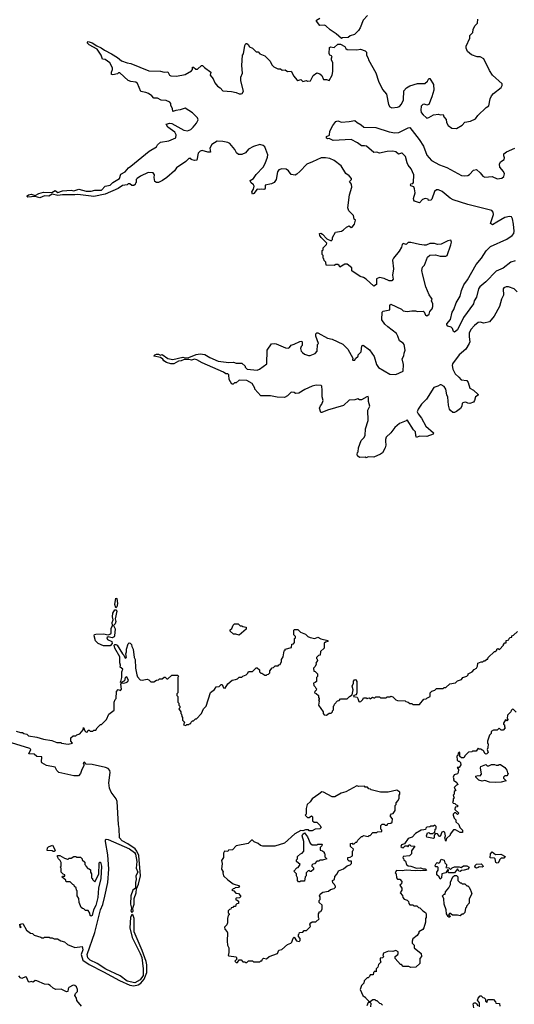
# Model space of a CAD drawing. Extents: x 2293139 to 2515392, y 824115 to 1006937.
# Tile 359 of 417: x 2472033 to 2477245, y 847951 to 858329. Entities that reach past the tile are written whole.
import ezdxf

# ---------------------------------------------------------------- set-up
doc = ezdxf.new("R2010")
doc.units = 0

msp = doc.modelspace()

# ---------------------------------------------------------------- linework, layer by layer
at = {"layer": '0CON10XD'}
for points in [[(2475697, 858373), (2475654, 858326), (2475622, 858245), (2475602, 858215), (2475560, 858175), (2475515, 858158), (2475495, 858142), (2475435, 858138), (2475425, 858130), (2475369, 858179), (2475303, 858223), (2475260, 858265), (2475245, 858272), (2475195, 858270), (2475162, 858315), (2475162, 858325), (2475195, 858347)], [(2473361, 857561), (2473311, 857571), (2473275, 857658), (2473255, 857672), (2473205, 857677), (2473175, 857688), (2473088, 857768), (2473075, 857770), (2473062, 857758), (2473015, 857748), (2473002, 857752), (2473000, 857775), (2473012, 857805), (2473012, 857822), (2472982, 857875), (2472935, 857910), (2472904, 857914), (2472892, 857955), (2472848, 858018), (2472765, 858063), (2472744, 858085), (2472755, 858099), (2472796, 858086), (2472844, 858054), (2472893, 858033), (2472925, 858009), (2473001, 857971), (2473065, 857930), (2473105, 857897), (2473165, 857873), (2473205, 857868), (2473392, 857792), (2473515, 857786), (2473556, 857776), (2473595, 857780), (2473611, 857745), (2473626, 857736), (2473685, 857733), (2473777, 857753), (2473845, 857790), (2473853, 857805), (2473855, 857830), (2473865, 857830), (2473889, 857809), (2473905, 857807), (2473950, 857845), (2473958, 857848), (2473980, 857825), (2474048, 857775), (2474041, 857745), (2474070, 857705), (2474088, 857665), (2474117, 857627), (2474145, 857612), (2474175, 857580), (2474265, 857572), (2474315, 857562), (2474345, 857548), (2474365, 857548), (2474378, 857552), (2474390, 857575), (2474364, 857684), (2474363, 857725), (2474381, 857765), (2474374, 857845), (2474382, 857955), (2474392, 857968), (2474404, 858056), (2474415, 858080), (2474425, 858080), (2474439, 858069), (2474455, 858042), (2474485, 858030), (2474525, 857990), (2474545, 857990), (2474565, 857970), (2474615, 857950), (2474673, 857893), (2474690, 857855), (2474712, 857832), (2474753, 857813), (2474782, 857812), (2474798, 857798), (2474832, 857802), (2474855, 857782), (2474895, 857788), (2474922, 857735), (2474954, 857694), (2474965, 857688), (2474995, 857698), (2475018, 857678), (2475055, 857688), (2475065, 857682), (2475096, 857684), (2475125, 857740), (2475165, 857770), (2475195, 857760), (2475215, 857740), (2475235, 857700), (2475265, 857700), (2475295, 857690), (2475324, 857746), (2475334, 857785), (2475333, 857873), (2475320, 857905), (2475320, 857925), (2475326, 857936), (2475318, 857948), (2475300, 857955), (2475293, 857973), (2475298, 858035), (2475307, 858043), (2475345, 858038), (2475385, 858070), (2475415, 858070), (2475458, 858048), (2475470, 858025), (2475484, 858014), (2475585, 858013), (2475625, 858020), (2475675, 858002), (2475686, 857986), (2475686, 857955), (2475704, 857925), (2475708, 857905), (2475785, 857770), (2475815, 857680), (2475857, 857595), (2475898, 857545), (2475918, 857435), (2475935, 857411), (2475955, 857402), (2476015, 857406), (2476035, 857416), (2476055, 857440), (2476079, 857485), (2476082, 857578), (2476108, 857612), (2476145, 857632), (2476225, 857656), (2476302, 857658), (2476330, 857680), (2476345, 857710), (2476355, 857710), (2476392, 857645), (2476397, 857585), (2476376, 857515), (2476344, 857436), (2476325, 857427), (2476298, 857438), (2476280, 857435), (2476265, 857418), (2476260, 857375), (2476265, 857352), (2476283, 857325), (2476315, 857298), (2476325, 857292), (2476345, 857298), (2476395, 857327), (2476445, 857333), (2476465, 857328), (2476495, 857330), (2476504, 857304), (2476527, 857277), (2476532, 857245), (2476548, 857215), (2476585, 857187), (2476635, 857184), (2476695, 857218), (2476725, 857248), (2476785, 857260), (2476836, 857284), (2476862, 857318), (2476950, 857405), (2476975, 857422), (2476991, 857495), (2477004, 857526), (2477025, 857552), (2477108, 857615), (2477118, 857635), (2477116, 857655), (2477014, 857745), (2476984, 857794), (2476925, 857916), (2476887, 857937), (2476855, 857938), (2476795, 857960), (2476753, 857993), (2476738, 858028), (2476738, 858052), (2476777, 858133), (2476778, 858162), (2476807, 858193), (2476813, 858227), (2476830, 858265), (2476857, 858293), (2476860, 858335)], [(2476755, 854288), (2476735, 854298), (2476714, 854296), (2476695, 854288), (2476692, 854255), (2476679, 854231), (2476635, 854198), (2476615, 854188), (2476598, 854188), (2476571, 854211), (2476562, 854225), (2476551, 854265), (2476545, 854350), (2476534, 854375), (2476523, 854435), (2476505, 854462), (2476475, 854480), (2476465, 854480), (2476440, 854465), (2476398, 854452), (2476320, 854330), (2476268, 854275), (2476231, 854225), (2476223, 854195), (2476231, 854175), (2476268, 854128), (2476314, 854044), (2476392, 853975), (2476389, 853961), (2476325, 853936), (2476245, 853939), (2476215, 853924), (2476206, 853945), (2476204, 853984), (2476181, 854005), (2476115, 854110), (2476105, 854100), (2476035, 854072), (2475985, 854032), (2475944, 853976), (2475895, 853928), (2475886, 853905), (2475886, 853885), (2475892, 853845), (2475884, 853815), (2475856, 853764), (2475835, 853748), (2475765, 853718), (2475705, 853720), (2475685, 853712), (2475675, 853718), (2475614, 853714), (2475593, 853733), (2475590, 853745), (2475593, 853767), (2475600, 853775), (2475603, 853817), (2475632, 853895), (2475659, 853921), (2475672, 853945), (2475678, 854015), (2475706, 854105), (2475703, 854215), (2475721, 854255), (2475707, 854305), (2475710, 854345), (2475705, 854356), (2475692, 854355), (2475636, 854324), (2475614, 854324), (2475595, 854332), (2475565, 854323), (2475505, 854319), (2475445, 854263), (2475275, 854212), (2475215, 854188), (2475205, 854190), (2475191, 854235), (2475201, 854259), (2475217, 854275), (2475232, 854315), (2475220, 854355), (2475222, 854425), (2475218, 854465), (2475210, 854475), (2475158, 854478), (2475115, 854466), (2475039, 854431), (2474975, 854391), (2474938, 854388), (2474925, 854398), (2474895, 854402), (2474856, 854364), (2474825, 854348), (2474745, 854349), (2474675, 854366), (2474573, 854363), (2474510, 854435), (2474510, 854445), (2474483, 854493), (2474428, 854525), (2474345, 854530), (2474315, 854500), (2474295, 854500), (2474282, 854488), (2474268, 854488), (2474240, 854535), (2474236, 854585), (2474225, 854598), (2474205, 854598), (2474182, 854615), (2473954, 854714), (2473900, 854745), (2473875, 854750), (2473845, 854741), (2473815, 854749), (2473765, 854748), (2473735, 854734), (2473705, 854731), (2473658, 854702), (2473625, 854701), (2473579, 854715), (2473553, 854733), (2473541, 854751), (2473515, 854768), (2473451, 854781), (2473448, 854785), (2473457, 854795), (2473475, 854804), (2473495, 854804), (2473515, 854792), (2473535, 854799), (2473595, 854758), (2473645, 854749), (2473752, 854772), (2473775, 854766), (2473815, 854769), (2473891, 854801), (2473935, 854806), (2473985, 854801), (2474035, 854769), (2474125, 854729), (2474235, 854717), (2474285, 854720), (2474315, 854708), (2474375, 854710), (2474408, 854678), (2474410, 854665), (2474430, 854645), (2474535, 854634), (2474560, 854645), (2474637, 854703), (2474642, 854845), (2474688, 854912), (2474715, 854917), (2474735, 854913), (2474835, 854869), (2474863, 854867), (2474876, 854874), (2474895, 854900), (2474925, 854908), (2474985, 854938), (2475005, 854940), (2475010, 854935), (2475008, 854895), (2474998, 854885), (2474992, 854865), (2475000, 854835), (2475012, 854822), (2475035, 854803), (2475075, 854790), (2475095, 854790), (2475148, 854812), (2475168, 854835), (2475170, 854905), (2475180, 854915), (2475152, 854995), (2475153, 855017), (2475165, 855028), (2475175, 855028), (2475275, 854972), (2475325, 854962), (2475439, 854909), (2475492, 854855), (2475542, 854762), (2475540, 854745), (2475545, 854740), (2475565, 854740), (2475572, 854758), (2475598, 854782), (2475600, 854795), (2475632, 854828), (2475635, 854860), (2475638, 854892), (2475653, 854897), (2475719, 854849), (2475768, 854778), (2475793, 854695), (2475815, 854664), (2475935, 854594), (2475995, 854591), (2476075, 854624), (2476079, 854695), (2476063, 854755), (2476082, 854785), (2476085, 854815), (2476096, 854845), (2476084, 854905), (2476075, 854919), (2476036, 854946), (2476019, 854995), (2476002, 855022), (2475911, 855091), (2475881, 855121), (2475850, 855165), (2475853, 855247), (2475863, 855257), (2475935, 855270), (2475934, 855316), (2475945, 855330), (2476055, 855278), (2476075, 855262), (2476115, 855252), (2476165, 855260), (2476205, 855260), (2476225, 855252), (2476285, 855258), (2476295, 855250), (2476310, 855215), (2476325, 855208), (2476347, 855225), (2476356, 855254), (2476378, 855282), (2476387, 855305), (2476388, 855335), (2476372, 855365), (2476378, 855385), (2476373, 855393), (2476349, 855429), (2476312, 855515), (2476280, 855635), (2476272, 855685), (2476278, 855722), (2476297, 855743), (2476330, 855825), (2476355, 855848), (2476415, 855852), (2476465, 855838), (2476525, 855838), (2476536, 855844), (2476577, 855955), (2476582, 855985), (2476577, 856007), (2476545, 856000), (2476475, 855963), (2476435, 855958), (2476405, 855970), (2476355, 855970), (2476317, 855953), (2476295, 855952), (2476245, 855958), (2476155, 855982), (2476128, 855982), (2476105, 855960), (2476075, 855970), (2476065, 855960), (2476058, 855932), (2476032, 855888), (2475972, 855815), (2475962, 855795), (2475973, 855705), (2475960, 855635), (2475967, 855595), (2475955, 855578), (2475925, 855578), (2475875, 855602), (2475825, 855612), (2475792, 855598), (2475792, 855538), (2475765, 855522), (2475685, 855596), (2475655, 855613), (2475621, 855621), (2475533, 855683), (2475532, 855715), (2475482, 855752), (2475458, 855752), (2475405, 855720), (2475398, 855738), (2475385, 855750), (2475365, 855750), (2475345, 855740), (2475262, 855742), (2475260, 855775), (2475242, 855792), (2475238, 855808), (2475230, 855815), (2475230, 855845), (2475220, 855855), (2475220, 855895), (2475230, 855905), (2475230, 855925), (2475265, 855960), (2475268, 855975), (2475210, 856035), (2475197, 856055), (2475192, 856075), (2475205, 856078), (2475225, 856070), (2475271, 856021), (2475315, 856000), (2475328, 856012), (2475330, 856035), (2475362, 856088), (2475425, 856102), (2475446, 856114), (2475475, 856142), (2475505, 856158), (2475525, 856140), (2475535, 856143), (2475562, 856175), (2475570, 856215), (2475558, 856228), (2475550, 856265), (2475502, 856315), (2475492, 856345), (2475508, 856485), (2475532, 856565), (2475528, 856595), (2475510, 856625), (2475530, 856645), (2475528, 856655), (2475505, 856682), (2475469, 856709), (2475420, 856790), (2475346, 856845), (2475300, 856865), (2475256, 856874), (2475210, 856875), (2475120, 856830), (2475058, 856808), (2474985, 856729), (2474955, 856701), (2474935, 856692), (2474895, 856696), (2474865, 856736), (2474840, 856755), (2474795, 856759), (2474765, 856746), (2474750, 856725), (2474737, 856645), (2474715, 856612), (2474685, 856598), (2474620, 856585), (2474620, 856555), (2474615, 856542), (2474605, 856538), (2474585, 856542), (2474555, 856538), (2474535, 856543), (2474501, 856499), (2474485, 856492), (2474478, 856515), (2474496, 856544), (2474503, 856575), (2474498, 856588), (2474469, 856615), (2474462, 856635), (2474496, 856654), (2474525, 856697), (2474598, 856775), (2474620, 856815), (2474645, 856882), (2474648, 856905), (2474615, 856988), (2474598, 857005), (2474565, 857013), (2474495, 856994), (2474445, 856966), (2474412, 856925), (2474375, 856910), (2474339, 856909), (2474316, 856926), (2474300, 856960), (2474246, 857026), (2474225, 857036), (2474175, 857044), (2474115, 857050), (2474056, 857015), (2474036, 856975), (2474045, 856933), (2474015, 856932), (2473955, 856950), (2473933, 856945), (2473915, 856922), (2473900, 856850), (2473875, 856846), (2473851, 856851), (2473840, 856855), (2473835, 856866), (2473815, 856867), (2473785, 856833), (2473685, 856768), (2473663, 856737), (2473583, 856667), (2473537, 856633), (2473495, 856612), (2473475, 856612), (2473456, 856625), (2473449, 856665), (2473452, 856695), (2473438, 856715), (2473385, 856719), (2473305, 856680), (2473270, 856655), (2473260, 856645), (2473260, 856615), (2473252, 856608), (2473248, 856592), (2473235, 856580), (2473215, 856580), (2473195, 856600), (2473175, 856600), (2473165, 856590), (2473115, 856580), (2473071, 856549), (2472935, 856491), (2472815, 856467), (2472644, 856486), (2472615, 856483), (2472484, 856484), (2472435, 856476), (2472375, 856491), (2472341, 856469), (2472295, 856471), (2472245, 856451), (2472195, 856465), (2472119, 856459), (2472112, 856465), (2472113, 856473), (2472125, 856485), (2472155, 856490), (2472195, 856478), (2472235, 856498), (2472285, 856512), (2472373, 856507), (2472405, 856528), (2472435, 856508), (2472485, 856526), (2472575, 856532), (2472605, 856527), (2472655, 856542), (2472735, 856521), (2472785, 856523), (2472825, 856534), (2472895, 856533), (2472935, 856575), (2472986, 856585), (2473015, 856612), (2473085, 856654), (2473100, 856700), (2473146, 856724), (2473181, 856769), (2473203, 856785), (2473398, 856942), (2473475, 856990), (2473485, 857010), (2473515, 857038), (2473605, 857052), (2473677, 857085), (2473682, 857115), (2473669, 857145), (2473595, 857196), (2473575, 857228), (2473615, 857238), (2473635, 857236), (2473764, 857166), (2473801, 857159), (2473835, 857172), (2473862, 857195), (2473895, 857239), (2473912, 857275), (2473906, 857295), (2473855, 857349), (2473775, 857396), (2473725, 857378), (2473677, 857373), (2473645, 857360), (2473642, 857395), (2473624, 857425), (2473627, 857445), (2473615, 857460), (2473578, 857478), (2473525, 857480), (2473485, 857501), (2473445, 857504), (2473426, 857526), (2473391, 857551), (2473361, 857561)], [(2477255, 855788), (2477207, 855773), (2477129, 855711), (2477055, 855677), (2476945, 855565), (2476882, 855515), (2476868, 855492), (2476845, 855404), (2476823, 855365), (2476815, 855335), (2476710, 855190), (2476645, 855059), (2476615, 855037), (2476604, 855044), (2476594, 855074), (2476579, 855089), (2476545, 855100), (2476534, 855114), (2476534, 855125), (2476571, 855169), (2476591, 855245), (2476607, 855273), (2476633, 855345), (2476674, 855416), (2476689, 855475), (2476713, 855535), (2476753, 855587), (2476842, 855748), (2476899, 855815), (2476947, 855893), (2476993, 855937), (2477165, 856017), (2477222, 856055), (2477240, 856075), (2477245, 856100), (2477236, 856175), (2477225, 856231), (2477215, 856250), (2477195, 856255), (2477145, 856246), (2477062, 856195), (2477015, 856168), (2476995, 856180), (2477026, 856275), (2477021, 856301), (2477007, 856317), (2476755, 856383), (2476601, 856431), (2476568, 856448), (2476485, 856517), (2476445, 856536), (2476425, 856535), (2476403, 856517), (2476375, 856438), (2476365, 856427), (2476342, 856422), (2476336, 856436), (2476305, 856443), (2476277, 856435), (2476245, 856400), (2476195, 856417), (2476185, 856426), (2476181, 856445), (2476199, 856505), (2476195, 856546), (2476185, 856567), (2476155, 856577), (2476150, 856585), (2476155, 856600), (2476175, 856604), (2476182, 856615), (2476186, 856695), (2476159, 856759), (2476125, 856795), (2476115, 856822), (2476097, 856887), (2476065, 856921), (2476055, 856923), (2476025, 856912), (2475998, 856938), (2475965, 856943), (2475905, 856941), (2475825, 856924), (2475795, 856934), (2475765, 856930), (2475686, 856996), (2475665, 857001), (2475635, 856999), (2475591, 857031), (2475525, 857067), (2475335, 857057), (2475295, 857078), (2475275, 857073), (2475265, 857080), (2475265, 857098), (2475297, 857113), (2475301, 857155), (2475334, 857215), (2475364, 857255), (2475385, 857264), (2475425, 857250), (2475506, 857255), (2475565, 857268), (2475590, 857245), (2475631, 857221), (2475658, 857195), (2475785, 857193), (2475925, 857148), (2475985, 857136), (2476028, 857142), (2476125, 857191), (2476145, 857192), (2476244, 857065), (2476287, 856995), (2476325, 856902), (2476374, 856844), (2476455, 856800), (2476535, 856770), (2476688, 856688), (2476718, 856682), (2476755, 856686), (2476773, 856697), (2476815, 856744), (2476845, 856749), (2476886, 856716), (2476915, 856679), (2476935, 856670), (2477013, 856677), (2477065, 856653), (2477115, 856660), (2477134, 856676), (2477140, 856705), (2477130, 856730), (2477094, 856775), (2477089, 856805), (2477100, 856830), (2477138, 856855), (2477140, 856875), (2477133, 856895), (2477136, 856914), (2477163, 856935), (2477250, 856975)], [(2477275, 855462), (2477245, 855493), (2477185, 855514), (2477160, 855515), (2477136, 855504), (2477128, 855492), (2477130, 855425), (2477110, 855385), (2477090, 855305), (2477032, 855205), (2476982, 855145), (2476925, 855131), (2476885, 855140), (2476865, 855138), (2476825, 855105), (2476787, 855063), (2476771, 855025), (2476769, 854985), (2476776, 854935), (2476770, 854915), (2476733, 854855), (2476665, 854797), (2476595, 854702), (2476590, 854685), (2476597, 854645), (2476621, 854595), (2476661, 854561), (2476685, 854533), (2476746, 854525), (2476758, 854505), (2476775, 854446), (2476816, 854426), (2476865, 854380), (2476865, 854372), (2476836, 854354), (2476826, 854314), (2476815, 854298), (2476775, 854282), (2476755, 854288)], [(2473045, 852130), (2473034, 852165), (2473045, 852230), (2473055, 852228), (2473062, 852175), (2473055, 852140), (2473045, 852130)], [(2472915, 851730), (2472860, 851755), (2472831, 851781), (2472818, 851835), (2472822, 851848), (2472835, 851853), (2472915, 851857), (2472965, 851846), (2472992, 851855), (2472998, 851865), (2472998, 851912), (2473010, 851945), (2473006, 851975), (2473019, 852005), (2473012, 852035), (2473014, 852075), (2473035, 852109), (2473045, 852110), (2473056, 852095), (2473039, 852015), (2473045, 851985), (2473038, 851962), (2473022, 851945), (2473038, 851908), (2473033, 851835), (2473027, 851823), (2473008, 851812), (2472965, 851824), (2472951, 851815), (2472957, 851795), (2473004, 851774), (2473006, 851755), (2472985, 851730), (2472915, 851730)], [(2474345, 851840), (2474312, 851852), (2474285, 851852), (2474250, 851885), (2474252, 851898), (2474268, 851912), (2474282, 851948), (2474295, 851960), (2474335, 851960), (2474355, 851940), (2474375, 851940), (2474383, 851933), (2474420, 851925), (2474420, 851905), (2474345, 851840)], [(2473175, 851750), (2473185, 851760), (2473198, 851758), (2473210, 851745), (2473213, 851723), (2473230, 851695), (2473240, 851605), (2473248, 851585), (2473252, 851495), (2473268, 851425), (2473273, 851403), (2473302, 851372), (2473325, 851368), (2473375, 851378), (2473395, 851370), (2473415, 851350), (2473445, 851350), (2473473, 851367), (2473495, 851370), (2473505, 851380), (2473535, 851380), (2473555, 851400), (2473565, 851400), (2473582, 851382), (2473595, 851380), (2473635, 851420), (2473695, 851420), (2473708, 851408), (2473700, 851395), (2473700, 851235), (2473690, 851225), (2473690, 851205), (2473700, 851195), (2473700, 851135), (2473710, 851125), (2473710, 851105), (2473720, 851095), (2473720, 851075), (2473710, 851065), (2473730, 851035), (2473730, 851015), (2473738, 851008), (2473740, 850985), (2473750, 850975), (2473750, 850945), (2473770, 850925), (2473760, 850895), (2473785, 850890), (2473795, 850900), (2473815, 850900), (2473822, 850908), (2473835, 850910), (2473840, 850925), (2473855, 850940), (2473865, 850940), (2473885, 850960), (2473895, 850960), (2473950, 851015), (2473970, 851065), (2473997, 851093), (2474043, 851237), (2474085, 851270), (2474102, 851298), (2474135, 851300), (2474155, 851320), (2474165, 851320), (2474180, 851285), (2474197, 851283), (2474225, 851330), (2474272, 851368), (2474307, 851373), (2474328, 851382), (2474345, 851400), (2474375, 851400), (2474385, 851410), (2474418, 851422), (2474438, 851442), (2474445, 851460), (2474485, 851460), (2474525, 851498), (2474537, 851497), (2474560, 851475), (2474560, 851455), (2474575, 851440), (2474585, 851440), (2474615, 851420), (2474635, 851420), (2474642, 851428), (2474655, 851430), (2474670, 851445), (2474670, 851465), (2474692, 851498), (2474708, 851502), (2474725, 851520), (2474755, 851520), (2474762, 851528), (2474778, 851532), (2474790, 851565), (2474790, 851585), (2474810, 851615), (2474820, 851675), (2474830, 851685), (2474830, 851695), (2474898, 851712), (2474902, 851748), (2474918, 851752), (2474930, 851765), (2474930, 851805), (2474940, 851815), (2474938, 851828), (2474920, 851845), (2474920, 851895), (2474925, 851900), (2474965, 851900), (2474992, 851875), (2475045, 851851), (2475069, 851829), (2475095, 851817), (2475143, 851807), (2475175, 851820), (2475205, 851803), (2475280, 851785), (2475280, 851775), (2475255, 851768), (2475243, 851757), (2475240, 851705), (2475202, 851668), (2475198, 851632), (2475182, 851628), (2475162, 851608), (2475160, 851595), (2475168, 851588), (2475170, 851575), (2475153, 851547), (2475158, 851535), (2475148, 851512), (2475130, 851495), (2475132, 851462), (2475148, 851458), (2475170, 851435), (2475170, 851405), (2475160, 851395), (2475160, 851355), (2475148, 851342), (2475130, 851335), (2475132, 851312), (2475148, 851298), (2475152, 851282), (2475160, 851275), (2475158, 851262), (2475142, 851248), (2475140, 851235), (2475158, 851228), (2475180, 851205), (2475180, 851185), (2475190, 851175), (2475188, 851162), (2475180, 851155), (2475190, 851145), (2475180, 851105), (2475230, 851035), (2475230, 851015), (2475242, 851002), (2475265, 851000), (2475295, 851020), (2475315, 851020), (2475330, 851035), (2475330, 851045), (2475340, 851055), (2475340, 851095), (2475348, 851102), (2475350, 851115), (2475382, 851148), (2475398, 851152), (2475415, 851170), (2475485, 851170), (2475510, 851195), (2475538, 851212), (2475547, 851265), (2475536, 851305), (2475551, 851335), (2475552, 851358), (2475565, 851374), (2475575, 851372), (2475584, 851355), (2475587, 851233), (2475578, 851212), (2475553, 851207), (2475550, 851195), (2475588, 851188), (2475597, 851175), (2475605, 851142), (2475615, 851140), (2475628, 851142), (2475648, 851162), (2475655, 851180), (2475685, 851180), (2475695, 851170), (2475702, 851178), (2475715, 851180), (2475725, 851170), (2475752, 851188), (2475765, 851180), (2475775, 851180), (2475785, 851190), (2475825, 851190), (2475835, 851180), (2475895, 851180), (2475905, 851190), (2475935, 851190), (2475945, 851198), (2475965, 851190), (2475995, 851160), (2476013, 851153), (2476095, 851150), (2476102, 851142), (2476127, 851137), (2476145, 851120), (2476165, 851120), (2476175, 851110), (2476245, 851110), (2476292, 851168), (2476315, 851170), (2476322, 851178), (2476360, 851195), (2476360, 851235), (2476375, 851250), (2476408, 851262), (2476425, 851280), (2476475, 851278), (2476495, 851280), (2476505, 851290), (2476525, 851290), (2476565, 851330), (2476625, 851340), (2476645, 851360), (2476690, 851375), (2476703, 851397), (2476745, 851410), (2476760, 851425), (2476760, 851435), (2476800, 851455), (2476821, 851479), (2476846, 851494), (2476858, 851515), (2476860, 851545), (2476895, 851560), (2476915, 851560), (2476925, 851570), (2476935, 851570), (2476955, 851590), (2476965, 851590), (2476970, 851605), (2477035, 851670), (2477045, 851670), (2477060, 851685), (2477060, 851695), (2477075, 851700), (2477088, 851692), (2477130, 851735), (2477130, 851745), (2477145, 851760), (2477158, 851762), (2477160, 851785), (2477188, 851792), (2477192, 851808), (2477202, 851818), (2477218, 851822), (2477220, 851835), (2477235, 851840), (2477278, 851882)], [(2471995, 850831), (2472040, 850815), (2472064, 850814), (2472075, 850804), (2472107, 850797), (2472125, 850782), (2472215, 850768), (2472284, 850744), (2472372, 850732), (2472425, 850710), (2472465, 850710), (2472475, 850702), (2472545, 850692), (2472590, 850705), (2472570, 850725), (2472572, 850758), (2472595, 850780), (2472625, 850780), (2472635, 850790), (2472665, 850800), (2472700, 850845), (2472705, 850870), (2472720, 850835), (2472735, 850820), (2472748, 850822), (2472755, 850840), (2472765, 850840), (2472775, 850830), (2472805, 850830), (2472815, 850840), (2472835, 850840), (2472850, 850865), (2472885, 850900), (2472895, 850900), (2472948, 850952), (2472972, 851008), (2473028, 851052), (2473030, 851135), (2473040, 851165), (2473050, 851175), (2473053, 851247), (2473072, 851268), (2473095, 851260), (2473106, 851274), (2473100, 851325), (2473110, 851340), (2473090, 851345), (2473100, 851355), (2473109, 851395), (2473108, 851455), (2473120, 851485), (2473093, 851503), (2473096, 851525), (2473089, 851549), (2473087, 851615), (2473034, 851704), (2473030, 851735), (2473035, 851742), (2473045, 851743), (2473059, 851735), (2473115, 851646), (2473131, 851631), (2473145, 851600), (2473157, 851605), (2473152, 851645), (2473160, 851665), (2473158, 851695), (2473175, 851750)], [(2473126, 851336), (2473155, 851342), (2473169, 851351), (2473178, 851365), (2473163, 851403), (2473144, 851396), (2473138, 851362), (2473110, 851345), (2473110, 851340), (2473126, 851336)], [(2477265, 851030), (2477238, 851058), (2477225, 851060), (2477212, 851048), (2477208, 851032), (2477172, 850998), (2477170, 850965), (2477180, 850955), (2477165, 850940), (2477152, 850948), (2477130, 850915), (2477132, 850902), (2477140, 850895), (2477140, 850875), (2477150, 850865), (2477128, 850842), (2477105, 850840), (2477085, 850860), (2477065, 850840), (2477025, 850840), (2477000, 850825), (2477000, 850805), (2476983, 850787), (2476963, 850725), (2476963, 850705), (2476970, 850695), (2476967, 850655)], [(2472030, 848795), (2472035, 848762), (2472045, 848760), (2472050, 848765), (2472038, 848778), (2472040, 848795), (2472065, 848802), (2472105, 848732), (2472145, 848700), (2472167, 848697), (2472185, 848680), (2472255, 848660), (2472265, 848650), (2472285, 848650), (2472295, 848660), (2472345, 848660), (2472355, 848650), (2472375, 848650), (2472395, 848640), (2472432, 848642), (2472468, 848618), (2472505, 848608), (2472535, 848580), (2472615, 848550), (2472691, 848561), (2472697, 848525), (2472681, 848475), (2472697, 848417), (2472765, 848369), (2472915, 848294), (2473085, 848201), (2473195, 848151), (2473235, 848147), (2473281, 848155), (2473311, 848175), (2473345, 848216), (2473371, 848285), (2473371, 848365), (2473365, 848402), (2473325, 848519), (2473240, 848715), (2473238, 848855), (2473228, 848888), (2473215, 848898), (2473200, 848865), (2473195, 848755), (2473219, 848655), (2473303, 848485), (2473319, 848445), (2473333, 848325), (2473334, 848255), (2473302, 848208), (2473245, 848177), (2473164, 848194), (2473091, 848251), (2472940, 848320), (2472850, 848380), (2472775, 848415), (2472751, 848441), (2472743, 848475), (2472823, 848707), (2472884, 848945), (2472909, 849001), (2472929, 849091), (2472960, 849235), (2472971, 849375), (2472963, 849525), (2472936, 849665), (2472938, 849685), (2472945, 849690), (2472965, 849688), (2473191, 849591), (2473241, 849551), (2473252, 849532), (2473267, 849455), (2473259, 849385), (2473276, 849345), (2473256, 849305), (2473261, 849265), (2473254, 849234), (2473254, 849176), (2473225, 849155), (2473203, 849095), (2473200, 849005), (2473211, 848965), (2473204, 848935), (2473215, 848918), (2473227, 848933), (2473226, 848965), (2473239, 849005), (2473240, 849065), (2473259, 849125), (2473262, 849168), (2473285, 849218), (2473305, 849305), (2473288, 849518), (2473268, 849565), (2473249, 849589), (2473171, 849641), (2473113, 849673), (2473083, 849705), (2473082, 849805), (2473074, 849845), (2473059, 850089), (2473048, 850115), (2472995, 850188), (2472978, 850228), (2472972, 850285), (2472986, 850395), (2472983, 850415), (2472966, 850435), (2472936, 850446), (2472795, 850477), (2472732, 850482), (2472715, 850502), (2472700, 850495), (2472709, 850479), (2472708, 850465), (2472686, 850426), (2472673, 850385), (2472651, 850359), (2472605, 850359), (2472446, 850395), (2472424, 850414), (2472405, 850449), (2472315, 850469), (2472267, 850495), (2472262, 850505), (2472265, 850560), (2472215, 850561), (2472185, 850586), (2472130, 850590), (2472149, 850635), (2472138, 850648), (2471945, 850708)], [(2476967, 850655), (2476958, 850635), (2476969, 850605), (2476955, 850590), (2476945, 850588), (2476934, 850594), (2476925, 850620), (2476915, 850630), (2476905, 850630), (2476895, 850640), (2476875, 850640), (2476865, 850650), (2476842, 850618), (2476805, 850620), (2476797, 850613), (2476763, 850607), (2476727, 850573), (2476712, 850548), (2476688, 850548), (2476672, 850562), (2476670, 850605), (2476665, 850610), (2476652, 850598), (2476650, 850575), (2476640, 850565), (2476643, 850523), (2476652, 850512), (2476665, 850512), (2476679, 850499), (2476683, 850475), (2476665, 850448), (2476642, 850448), (2476658, 850425), (2476653, 850395), (2476645, 850380), (2476611, 850369), (2476600, 850345), (2476608, 850325), (2476603, 850313), (2476639, 850289), (2476650, 850265), (2476635, 850260), (2476612, 850235), (2476630, 850205), (2476610, 850195), (2476610, 850165), (2476600, 850155), (2476610, 850125), (2476600, 850115), (2476600, 850095), (2476592, 850085), (2476602, 850072), (2476618, 850068), (2476632, 850052), (2476648, 850048), (2476648, 850032), (2476622, 850028), (2476620, 850005), (2476660, 849965), (2476645, 849950), (2476628, 849968), (2476615, 849970), (2476600, 849955), (2476600, 849945), (2476612, 849912), (2476630, 849895), (2476630, 849875), (2476660, 849845), (2476670, 849815), (2476700, 849785), (2476698, 849762), (2476675, 849760), (2476625, 849790), (2476605, 849790), (2476570, 849745), (2476570, 849735), (2476532, 849698), (2476525, 849670), (2476512, 849705), (2476520, 849725), (2476512, 849762), (2476502, 849772), (2476480, 849765), (2476465, 849720), (2476455, 849720), (2476437, 849747), (2476415, 849750), (2476400, 849735), (2476400, 849705), (2476395, 849700), (2476322, 849712), (2476320, 849725), (2476332, 849758), (2476345, 849760), (2476355, 849750), (2476385, 849750), (2476392, 849758), (2476408, 849762), (2476410, 849795), (2476420, 849805), (2476420, 849825), (2476408, 849838), (2476395, 849830), (2476365, 849830), (2476355, 849820), (2476323, 849817), (2476312, 849808), (2476308, 849792), (2476292, 849788), (2476263, 849787), (2476205, 849750), (2476167, 849713), (2476125, 849700), (2476088, 849642), (2476055, 849630), (2476050, 849615), (2476062, 849602), (2476075, 849600), (2476095, 849620), (2476115, 849620), (2476125, 849610), (2476135, 849630), (2476145, 849630), (2476155, 849620), (2476198, 849618), (2476163, 849567), (2476160, 849535), (2476140, 849515), (2476075, 849510), (2476070, 849495), (2476078, 849488), (2476082, 849472), (2476098, 849458), (2476110, 849425), (2476125, 849410), (2476155, 849407), (2476215, 849387), (2476258, 849388), (2476285, 849378), (2476305, 849378), (2476318, 849362), (2476255, 849356), (2476225, 849362), (2476205, 849358), (2476105, 849363), (2476065, 849358), (2476005, 849360), (2475990, 849335), (2476000, 849325), (2476002, 849282), (2476015, 849270), (2476038, 849268), (2476060, 849245), (2476058, 849222), (2476040, 849205), (2476060, 849175), (2476060, 849155), (2476042, 849125), (2476068, 849098), (2476070, 849075), (2476085, 849060), (2476115, 849050), (2476130, 849035), (2476132, 849012), (2476145, 849000), (2476175, 849000), (2476185, 848990), (2476217, 848987), (2476235, 848970), (2476248, 848968), (2476280, 848935), (2476310, 848920), (2476316, 848906), (2476317, 848867), (2476310, 848855), (2476309, 848815), (2476293, 848755), (2476281, 848739), (2476240, 848715), (2476240, 848705), (2476223, 848677), (2476175, 848640), (2476168, 848615), (2476170, 848595), (2476190, 848575), (2476190, 848545), (2476262, 848485), (2476266, 848454), (2476250, 848435), (2476248, 848382), (2476208, 848342), (2476155, 848340), (2476135, 848350), (2476075, 848350), (2476055, 848370), (2476045, 848370), (2475990, 848435), (2475990, 848455), (2476016, 848474), (2476022, 848485), (2476020, 848505), (2475995, 848518), (2475965, 848508), (2475918, 848512), (2475865, 848490), (2475860, 848465), (2475870, 848455), (2475855, 848440), (2475832, 848438), (2475830, 848415), (2475840, 848395), (2475815, 848370), (2475807, 848343), (2475790, 848325), (2475788, 848292), (2475775, 848300), (2475760, 848285), (2475758, 848262), (2475725, 848260), (2475718, 848242), (2475705, 848230), (2475695, 848230), (2475662, 848198), (2475660, 848175), (2475635, 848150), (2475623, 848117), (2475622, 848105), (2475650, 848045), (2475665, 848030), (2475675, 848030), (2475680, 848015), (2475712, 847982), (2475725, 847980), (2475755, 848000), (2475775, 848000), (2475785, 847990), (2475795, 847990), (2475823, 847963), (2475838, 847958), (2475855, 847940)], [(2477045, 850288), (2476985, 850292), (2476935, 850308), (2476905, 850302), (2476870, 850315), (2476840, 850345), (2476840, 850355), (2476865, 850362), (2476885, 850360), (2476900, 850375), (2476888, 850445), (2476894, 850456), (2476910, 850465), (2476945, 850478), (2476960, 850465), (2476975, 850463), (2477005, 850480), (2477035, 850480), (2477055, 850470), (2477075, 850470), (2477085, 850480), (2477099, 850479), (2477146, 850446), (2477167, 850417), (2477172, 850392), (2477180, 850385), (2477178, 850372), (2477165, 850360), (2477145, 850360), (2477130, 850345), (2477130, 850335), (2477160, 850305), (2477105, 850292), (2477045, 850288)], [(2474425, 848390), (2474445, 848410), (2474485, 848410), (2474495, 848400), (2474565, 848400), (2474575, 848410), (2474585, 848410), (2474590, 848425), (2474603, 848437), (2474635, 848430), (2474660, 848455), (2474750, 848485), (2474765, 848520), (2474795, 848530), (2474855, 848582), (2474890, 848595), (2474900, 848605), (2474913, 848647), (2474925, 848660), (2474951, 848621), (2474977, 848613), (2474987, 848623), (2474988, 848645), (2474972, 848665), (2474970, 848685), (2474978, 848692), (2474982, 848708), (2475015, 848710), (2475032, 848728), (2475055, 848730), (2475098, 848772), (2475090, 848795), (2475102, 848808), (2475115, 848820), (2475155, 848820), (2475188, 848852), (2475180, 848865), (2475180, 848905), (2475190, 848915), (2475190, 848925), (2475205, 848930), (2475220, 848955), (2475220, 848995), (2475190, 849025), (2475190, 849045), (2475200, 849055), (2475200, 849085), (2475192, 849095), (2475198, 849112), (2475228, 849132), (2475287, 849143), (2475308, 849162), (2475345, 849170), (2475360, 849185), (2475360, 849195), (2475352, 849202), (2475350, 849215), (2475332, 849232), (2475330, 849255), (2475350, 849265), (2475353, 849297), (2475380, 849325), (2475392, 849358), (2475445, 849380), (2475485, 849410), (2475515, 849420), (2475530, 849435), (2475528, 849458), (2475505, 849460), (2475490, 849475), (2475492, 849498), (2475515, 849500), (2475540, 849515), (2475540, 849565), (2475548, 849572), (2475550, 849585), (2475520, 849615), (2475520, 849645), (2475535, 849650), (2475545, 849640), (2475558, 849642), (2475575, 849660), (2475585, 849660), (2475595, 849680), (2475635, 849720), (2475645, 849720), (2475655, 849730), (2475705, 849720), (2475715, 849730), (2475725, 849730), (2475755, 849760), (2475795, 849760), (2475805, 849770), (2475848, 849772), (2475850, 849785), (2475840, 849795), (2475840, 849835), (2475852, 849848), (2475875, 849850), (2475885, 849840), (2475905, 849840), (2475912, 849858), (2475945, 849860), (2475958, 849872), (2475960, 849905), (2475942, 849932), (2475940, 849945), (2475952, 849958), (2475968, 849962), (2475990, 849995), (2475990, 850045), (2476000, 850055), (2476000, 850075), (2476022, 850098), (2476030, 850125), (2476030, 850155), (2476040, 850165), (2476040, 850185), (2476007, 850207), (2475915, 850188), (2475835, 850188), (2475735, 850210), (2475728, 850218), (2475712, 850222), (2475698, 850238), (2475675, 850240), (2475665, 850250), (2475605, 850248), (2475585, 850252), (2475468, 850192), (2475420, 850175), (2475355, 850138), (2475325, 850138), (2475235, 850186), (2475215, 850191), (2475186, 850164), (2475115, 850117), (2475093, 850085), (2475062, 850055), (2475053, 850015), (2475050, 849955), (2475042, 849945), (2475065, 849920), (2475085, 849920), (2475108, 849938), (2475120, 849925), (2475120, 849885), (2475135, 849870), (2475165, 849870), (2475195, 849840), (2475210, 849815), (2475195, 849800), (2475145, 849798), (2475115, 849780), (2475085, 849780), (2475075, 849790), (2475045, 849790), (2475015, 849778), (2474995, 849782), (2474931, 849749), (2474825, 849650), (2474723, 849617), (2474595, 849617), (2474572, 849625), (2474546, 849646), (2474503, 849663), (2474485, 849680), (2474475, 849680), (2474440, 849645), (2474315, 849620), (2474275, 849580), (2474233, 849577), (2474225, 849560), (2474192, 849565), (2474179, 849545), (2474182, 849498), (2474158, 849468), (2474168, 849435), (2474160, 849375), (2474177, 849347), (2474172, 849335), (2474180, 849305), (2474225, 849262), (2474282, 849222), (2474348, 849198), (2474338, 849182), (2474305, 849180), (2474298, 849172), (2474282, 849168), (2474270, 849155), (2474288, 849148), (2474312, 849122), (2474338, 849118), (2474360, 849095), (2474358, 849082), (2474348, 849072), (2474315, 849070), (2474310, 849065), (2474312, 849052), (2474325, 849050), (2474338, 849038), (2474338, 849012), (2474322, 849008), (2474312, 848998), (2474308, 848982), (2474285, 848980), (2474278, 848972), (2474262, 848968), (2474258, 848952), (2474245, 848950), (2474230, 848935), (2474230, 848915), (2474240, 848905), (2474240, 848895), (2474230, 848885), (2474224, 848856), (2474222, 848808), (2474215, 848790), (2474192, 848765), (2474193, 848743), (2474220, 848715), (2474223, 848703), (2474218, 848615), (2474223, 848575), (2474238, 848545), (2474238, 848495), (2474230, 848465), (2474235, 848460), (2474315, 848450), (2474320, 848425), (2474300, 848405), (2474315, 848390), (2474328, 848392), (2474345, 848420), (2474365, 848420), (2474385, 848400), (2474405, 848400), (2474412, 848392), (2474425, 848390)], [(2474985, 849240), (2474972, 849242), (2474960, 849255), (2474960, 849285), (2474950, 849305), (2474950, 849325), (2474920, 849355), (2474952, 849388), (2474968, 849392), (2474990, 849425), (2474950, 849455), (2474950, 849475), (2474960, 849485), (2474962, 849508), (2474992, 849538), (2475008, 849542), (2475028, 849565), (2475028, 849665), (2475011, 849725), (2475017, 849745), (2475035, 849758), (2475066, 849716), (2475095, 849650), (2475115, 849630), (2475165, 849632), (2475175, 849640), (2475215, 849640), (2475220, 849635), (2475218, 849622), (2475200, 849605), (2475200, 849575), (2475225, 849570), (2475240, 849555), (2475242, 849542), (2475250, 849535), (2475250, 849505), (2475270, 849485), (2475225, 849470), (2475195, 849470), (2475185, 849460), (2475165, 849460), (2475138, 849432), (2475122, 849428), (2475112, 849418), (2475110, 849405), (2475128, 849388), (2475128, 849372), (2475105, 849350), (2475095, 849350), (2475085, 849360), (2475072, 849358), (2475050, 849335), (2475050, 849305), (2475040, 849295), (2475035, 849250), (2474995, 849250), (2474985, 849240)], [(2472395, 849560), (2472385, 849560), (2472375, 849570), (2472323, 849573), (2472325, 849600), (2472335, 849610), (2472378, 849628), (2472408, 849575), (2472395, 849560)], [(2472785, 848880), (2472777, 848887), (2472772, 848912), (2472755, 848940), (2472725, 848940), (2472708, 848958), (2472695, 848960), (2472682, 848972), (2472660, 849025), (2472657, 849067), (2472640, 849095), (2472640, 849145), (2472630, 849155), (2472628, 849178), (2472612, 849192), (2472608, 849208), (2472592, 849212), (2472565, 849240), (2472522, 849242), (2472518, 849258), (2472482, 849292), (2472485, 849300), (2472508, 849302), (2472510, 849315), (2472492, 849322), (2472470, 849345), (2472470, 849385), (2472460, 849395), (2472470, 849405), (2472470, 849445), (2472460, 849465), (2472440, 849485), (2472430, 849505), (2472432, 849518), (2472455, 849520), (2472505, 849490), (2472535, 849480), (2472545, 849480), (2472555, 849490), (2472575, 849490), (2472605, 849510), (2472625, 849510), (2472635, 849500), (2472675, 849500), (2472690, 849485), (2472692, 849472), (2472718, 849448), (2472720, 849425), (2472730, 849415), (2472732, 849402), (2472752, 849382), (2472765, 849380), (2472778, 849368), (2472780, 849345), (2472790, 849325), (2472790, 849285), (2472800, 849275), (2472800, 849265), (2472825, 849240), (2472866, 849324), (2472870, 849435), (2472875, 849450), (2472885, 849450), (2472896, 849405), (2472888, 849278), (2472864, 849176), (2472857, 849077), (2472835, 848992), (2472812, 848945), (2472795, 848888), (2472785, 848880)], [(2477065, 849438), (2477052, 849445), (2477042, 849485), (2477035, 849492), (2476990, 849495), (2476993, 849537), (2477013, 849557), (2477048, 849528), (2477102, 849532), (2477147, 849507), (2477135, 849490), (2477105, 849490), (2477090, 849475), (2477090, 849465), (2477075, 849442), (2477065, 849438)], [(2476465, 849270), (2476453, 849293), (2476430, 849315), (2476430, 849345), (2476442, 849365), (2476442, 849392), (2476435, 849400), (2476415, 849400), (2476412, 849415), (2476420, 849435), (2476433, 849447), (2476445, 849440), (2476460, 849445), (2476475, 849480), (2476505, 849470), (2476512, 849442), (2476530, 849425), (2476530, 849405), (2476522, 849392), (2476555, 849390), (2476573, 849373), (2476590, 849390), (2476615, 849400), (2476665, 849400), (2476685, 849392), (2476711, 849409), (2476745, 849410), (2476770, 849395), (2476754, 849376), (2476716, 849364), (2476688, 849362), (2476675, 849352), (2476660, 849355), (2476645, 849380), (2476615, 849338), (2476556, 849336), (2476548, 849345), (2476550, 849365), (2476545, 849370), (2476523, 849337), (2476482, 849325), (2476478, 849285), (2476465, 849270)], [(2476845, 849387), (2476830, 849395), (2476832, 849415), (2476845, 849428), (2476895, 849432), (2476914, 849415), (2476916, 849404), (2476905, 849396), (2476875, 849398), (2476865, 849392), (2476845, 849387)], [(2476555, 848868), (2476548, 848875), (2476532, 848905), (2476527, 848947), (2476507, 849005), (2476502, 849062), (2476490, 849095), (2476505, 849110), (2476518, 849112), (2476520, 849135), (2476555, 849180), (2476572, 849215), (2476573, 849237), (2476598, 849295), (2476615, 849310), (2476635, 849310), (2476650, 849295), (2476650, 849255), (2476675, 849230), (2476685, 849230), (2476695, 849220), (2476725, 849220), (2476745, 849200), (2476755, 849200), (2476770, 849185), (2476782, 849152), (2476788, 849148), (2476798, 849115), (2476768, 849062), (2476768, 849015), (2476740, 848985), (2476740, 848975), (2476730, 848965), (2476725, 848920), (2476705, 848900), (2476695, 848900), (2476675, 848882), (2476645, 848890), (2476595, 848890), (2476565, 848910), (2476550, 848895), (2476568, 848878), (2476565, 848870), (2476555, 848868)], [(2472685, 847930), (2472635, 847990), (2472630, 848015), (2472613, 848043), (2472622, 848065), (2472643, 848085), (2472643, 848105), (2472632, 848135), (2472615, 848150), (2472595, 848152), (2472552, 848128), (2472544, 848115), (2472540, 848085), (2472525, 848082), (2472469, 848109), (2472415, 848108), (2472385, 848120), (2472355, 848148), (2472335, 848158), (2472293, 848163), (2472215, 848198), (2472195, 848200), (2472175, 848183), (2472155, 848192), (2472135, 848184), (2472125, 848187), (2472105, 848238), (2472095, 848240), (2472055, 848222), (2472041, 848231), (2472025, 848252)], [(2475733, 847923), (2475738, 847958), (2475725, 847970), (2475705, 847970), (2475690, 847935)], [(2476820, 847915), (2476810, 847955), (2476823, 847967), (2476837, 847967), (2476848, 847958), (2476860, 847935)], [(2476880, 847925), (2476878, 847965), (2476858, 847995), (2476863, 848017), (2476885, 848040), (2476895, 848040), (2476913, 848023), (2476928, 848018), (2476940, 848005), (2476942, 847982), (2476955, 847970), (2476965, 848000), (2477025, 848000), (2477048, 847978), (2477052, 847962), (2477088, 847958), (2477092, 847932)]]:
    msp.add_lwpolyline(points, dxfattribs=at)

doc.saveas('drawing.dxf')
